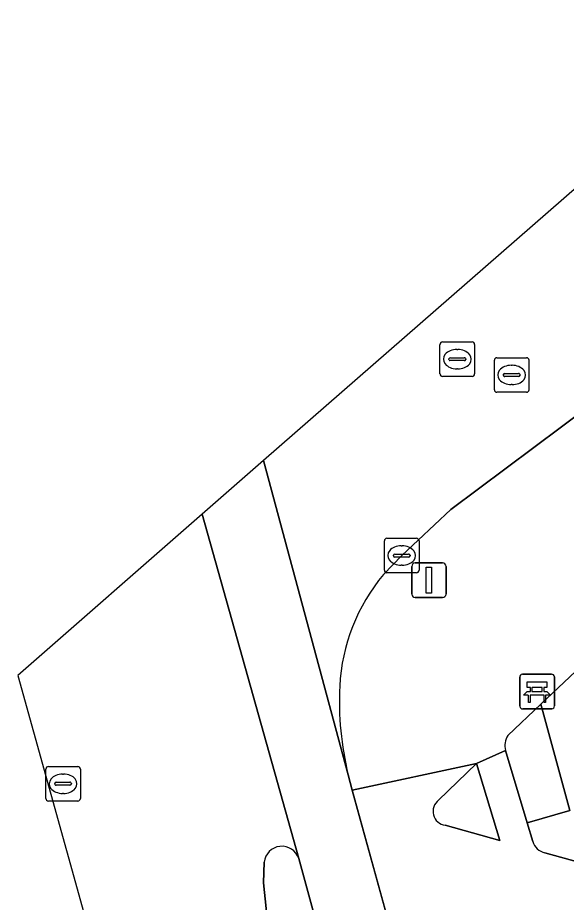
# Model space of a CAD drawing. Extents: x 162542 to 163147, y 380779 to 381521.
# Drawn here: x 162541.62 to 162557.49, y 381209.94 to 381235.53 of the extents above; entities that cross this region are included whole.
import ezdxf

# ---------------------------------------------------------------- set-up
doc = ezdxf.new("R2010")
doc.units = 0
for name, color, linetype in [('IMGEO_Bank', 7, 'Continuous'), ('IMGEO_Fietspad_gesloten', 7, 'Continuous'), ('IMGEO_Groenvoorziening', 7, 'Continuous'), ('IMGEO_Kolk', 7, 'Continuous'), ('IMGEO_Rijbaan_lokaal_gesloten', 7, 'Continuous'), ('IMGEO_Rijbaan_regionaal_gesloten', 7, 'Continuous'), ('IMGEO_Rioolput', 7, 'Continuous'), ('IMGEO_Verkeerseiland_open', 7, 'Continuous'), ('IMGEO_Verkeersregelinstallatiepaal', 7, 'Continuous'), ('IMGEO_Voetpad_open', 7, 'Continuous')]:
    doc.layers.add(name, color=color, linetype=linetype)

msp = doc.modelspace()

# ---------------------------------------------------------------- linework, layer by layer
at = {"layer": 'IMGEO_Bank'}
for p, q in [((162556.142, 381215.611), (162556.142, 381216.452)), ((162556.142, 381216.452), (162556.142, 381215.611)), ((162556.217, 381216.536), (162557.058, 381216.536)), ((162557.058, 381216.536), (162556.217, 381216.536)), ((162557.142, 381216.461), (162557.142, 381215.62)), ((162557.142, 381215.62), (162557.142, 381216.461)), ((162556.451, 381216.042), (162556.451, 381216.148)), ((162556.495, 381216.148), (162556.495, 381216.042)), ((162556.783, 381216.154), (162556.501, 381216.154)), ((162556.789, 381216.042), (162556.789, 381216.148)), ((162556.833, 381216.148), (162556.833, 381216.042)), ((162556.839, 381215.934), (162556.446, 381215.934)), ((162556.501, 381216.036), (162556.783, 381216.036)), ((162557.067, 381215.536), (162556.226, 381215.536)), ((162556.226, 381215.536), (162557.067, 381215.536))]:
    msp.add_line(p, q, dxfattribs=at)
for points in [[(162556.445, 381216.154), (162556.359, 381216.154), (162556.359, 381216.315), (162556.922, 381216.315), (162556.922, 381216.154), (162556.839, 381216.154)], [(162556.389, 381215.934), (162556.247, 381215.934), (162556.359, 381216.036), (162556.445, 381216.036)], [(162556.439, 381215.927), (162556.439, 381215.72), (162556.396, 381215.72), (162556.396, 381215.927)], [(162556.839, 381216.036), (162556.922, 381216.036), (162557.034, 381215.934), (162556.895, 381215.934)], [(162556.889, 381215.927), (162556.889, 381215.72), (162556.845, 381215.72), (162556.845, 381215.927)]]:
    msp.add_lwpolyline(points, dxfattribs=at)
for centre, radius, start, end in [((162556.22, 381216.458), 0.0779, 92.4484, 184.2845), ((162556.22, 381216.458), 0.0779, 92.4484, 184.2845), ((162557.064, 381216.458), 0.0779, 2.4484, 94.2845), ((162557.064, 381216.458), 0.0779, 2.4484, 94.2845), ((162556.444, 381216.147), 0.00671, 2.8957, 87.1043), ((162556.501, 381216.147), 0.00671, 92.8957, 177.1043), ((162556.783, 381216.147), 0.00671, 2.8957, 87.1043), ((162556.84, 381216.147), 0.00671, 92.8957, 177.1043), ((162556.389, 381215.927), 0.00671, 2.8957, 87.1043), ((162556.446, 381215.927), 0.00671, 92.8957, 177.1043), ((162556.444, 381216.043), 0.00671, 272.8957, 357.1043), ((162556.501, 381216.043), 0.00671, 182.8957, 267.1043), ((162556.783, 381216.043), 0.00671, 272.8957, 357.1043), ((162556.84, 381216.043), 0.00671, 182.8957, 267.1043), ((162556.838, 381215.927), 0.00671, 2.8957, 87.1043), ((162556.895, 381215.927), 0.00671, 92.8957, 177.1043), ((162556.22, 381215.614), 0.0779, 182.4484, 274.2845), ((162556.22, 381215.614), 0.0779, 182.4484, 274.2845), ((162557.064, 381215.614), 0.0779, 272.4484, 4.2845), ((162557.064, 381215.614), 0.0779, 272.4484, 4.2845)]:
    msp.add_arc(centre, radius, start, end, dxfattribs=at)
at = {"layer": 'IMGEO_Fietspad_gesloten'}
for points in [[(162643.462, 380875.449), (162639.655, 380889.439), (162637.353, 380897.897), (162637.06, 380898.972), (162635.614, 380904.269), (162634.818, 380907.18), (162628.553, 380930.119), (162627.119, 380935.366), (162613.988, 380983.443), (162609.049, 381001.918), (162603.581, 381022.358), (162590.197, 381071.276), (162588.809, 381076.324), (162582.093, 381100.864), (162580.289, 381107.447), (162569.546, 381146.716), (162569.494, 381146.907), (162565.078, 381163.085), (162555.861, 381196.62), (162551.297, 381213.188), (162551.179, 381213.625), (162548.732, 381222.717), (162546.96, 381221.17)], [(162546.96, 381221.17), (162549.75, 381211.208), (162550.508, 381208.452), (162550.795, 381207.421), (162551.566, 381204.656), (162553.917, 381196.083), (162563.738, 381160.379), (162566.376, 381150.67)]]:
    msp.add_lwpolyline(points, dxfattribs=at)
at = {"layer": 'IMGEO_Groenvoorziening'}
for points in [[(162572.877, 381230.877), (162556.753, 381215.673), (162557.594, 381212.593), (162556.356, 381212.243), (162556.519, 381211.702)], [(162555.561, 381211.726), (162554.894, 381213.954), (162553.794, 381212.896)], [(162553.983, 381212.172), (162555.561, 381211.726)], [(162556.866, 381211.372), (162561.653, 381210.054)]]:
    msp.add_lwpolyline(points, dxfattribs=at)
for centre, radius, start, end in [((162554.037, 381212.573), 0.405, 126.996, 262.2651), ((162556.965, 381211.824), 0.463, 195.2805, 257.5964)]:
    msp.add_arc(centre, radius, start, end, dxfattribs=at)
at = {"layer": 'IMGEO_Kolk'}
for p, q in [((162552.301, 381220.472), (162553.153, 381220.472)), ((162552.226, 381219.546), (162552.226, 381220.398)), ((162552.714, 381220.252), (162552.739, 381220.252)), ((162553.227, 381220.398), (162553.227, 381219.546)), ((162552.485, 381219.966), (162552.485, 381219.978)), ((162552.923, 381219.929), (162552.525, 381219.929)), ((162552.528, 381220.015), (162552.926, 381220.015)), ((162552.969, 381219.978), (162552.969, 381219.966)), ((162552.737, 381219.692), (162552.712, 381219.692)), ((162553.153, 381219.472), (162552.301, 381219.472))]:
    msp.add_line(p, q, dxfattribs=at)
for points in [[(162552.301, 381220.472), (162553.153, 381220.472)], [(162552.226, 381219.546), (162552.226, 381220.398)], [(162553.227, 381220.398), (162553.227, 381219.546)], [(162553.153, 381219.472), (162552.301, 381219.472)]]:
    msp.add_lwpolyline(points, dxfattribs=at)
for centre, radius, start, end in [((162552.303, 381220.396), 0.0765, 91.552, 178.448), ((162552.303, 381220.396), 0.0765, 91.552, 178.448), ((162553.151, 381220.396), 0.0765, 1.552, 88.448), ((162553.151, 381220.396), 0.0765, 1.552, 88.448), ((162552.525, 381219.975), 0.0403, 85.8775, 175.7526), ((162552.522, 381219.965), 0.0366, 178.938, 274.7102), ((162552.926, 381219.972), 0.043, 264.8664, 352.4533), ((162552.93, 381219.977), 0.0386, 1.7309, 96.639), ((162552.303, 381219.548), 0.0765, 181.552, 268.448), ((162552.303, 381219.548), 0.0765, 181.552, 268.448), ((162553.151, 381219.548), 0.0765, 271.552, 358.448), ((162553.151, 381219.548), 0.0765, 271.552, 358.448)]:
    msp.add_arc(centre, radius, start, end, dxfattribs=at)
for centre, major_axis, ratio, start_param, end_param in [((162552.713, 381219.972), (-0.387, 0.002), 0.722429, 4.712389, 7.853982), ((162552.738, 381219.972), (-0.39, 0.002), 0.717154, 1.570796, 4.712389)]:
    msp.add_ellipse(centre, major_axis=major_axis, ratio=ratio, start_param=start_param, end_param=end_param, dxfattribs=at)
at = {"layer": 'IMGEO_Rijbaan_lokaal_gesloten'}
for points in [[(162566.775, 381231.855), (162565.547, 381233.139), (162563.535, 381235.177), (162563.203, 381235.53), (162560.587, 381233.07), (162548.732, 381222.717)], [(162552.197, 381219.42), (162552.727, 381219.972), (162554.148, 381221.3), (162558.148, 381224.294), (162560.474, 381226.144)], [(162548.732, 381222.717), (162551.179, 381213.625)]]:
    msp.add_lwpolyline(points, dxfattribs=at)
for centre, radius, start, end in [((162556.4, 381215.914), 5.473, 140.1664, 177.0361), ((162560.019, 381215.765), 9.095, 177.2759, 193.6068)]:
    msp.add_arc(centre, radius, start, end, dxfattribs=at)
at = {"layer": 'IMGEO_Rijbaan_regionaal_gesloten'}
for points in [[(162549.75, 381211.208), (162546.96, 381221.17), (162541.62, 381216.506)], [(162541.62, 381216.506), (162545.39, 381202.947), (162547.428, 381203.498), (162550.216, 381204.253), (162549.171, 381208.072), (162548.886, 381209.016), (162548.726, 381210.508), (162548.748, 381211.103)]]:
    msp.add_lwpolyline(points, dxfattribs=at)
msp.add_arc((162549.26, 381211.047), 0.515, 18.154, 173.8105, dxfattribs=at)
at = {"layer": 'IMGEO_Rioolput'}
for p, q in [((162553.834, 381225.226), (162553.834, 381226.078)), ((162553.909, 381226.152), (162554.761, 381226.152)), ((162554.835, 381226.078), (162554.835, 381225.226)), ((162554.322, 381225.932), (162554.347, 381225.932)), ((162554.093, 381225.646), (162554.093, 381225.658)), ((162554.531, 381225.609), (162554.133, 381225.609)), ((162554.136, 381225.695), (162554.534, 381225.695)), ((162554.577, 381225.658), (162554.577, 381225.646)), ((162555.407, 381224.769), (162555.407, 381225.621)), ((162555.482, 381225.695), (162556.334, 381225.695)), ((162556.408, 381225.621), (162556.408, 381224.769)), ((162554.345, 381225.372), (162554.32, 381225.372)), ((162555.895, 381225.475), (162555.92, 381225.475)), ((162554.761, 381225.152), (162553.909, 381225.152)), ((162555.666, 381225.189), (162555.666, 381225.201)), ((162556.104, 381225.152), (162555.706, 381225.152)), ((162555.709, 381225.238), (162556.107, 381225.238)), ((162556.15, 381225.201), (162556.15, 381225.189)), ((162555.918, 381224.915), (162555.893, 381224.915)), ((162556.334, 381224.695), (162555.482, 381224.695)), ((162542.432, 381212.944), (162542.432, 381213.796)), ((162542.507, 381213.87), (162543.359, 381213.87)), ((162543.433, 381213.796), (162543.433, 381212.944)), ((162542.92, 381213.65), (162542.945, 381213.65)), ((162542.691, 381213.364), (162542.691, 381213.376)), ((162543.129, 381213.327), (162542.731, 381213.327)), ((162542.734, 381213.413), (162543.132, 381213.413)), ((162543.175, 381213.376), (162543.175, 381213.364)), ((162542.943, 381213.09), (162542.918, 381213.09)), ((162543.359, 381212.87), (162542.507, 381212.87))]:
    msp.add_line(p, q, dxfattribs=at)
for points in [[(162553.834, 381225.226), (162553.834, 381226.078)], [(162553.909, 381226.152), (162554.761, 381226.152)], [(162554.835, 381226.078), (162554.835, 381225.226)], [(162555.407, 381224.769), (162555.407, 381225.621)], [(162555.482, 381225.695), (162556.334, 381225.695)], [(162556.408, 381225.621), (162556.408, 381224.769)], [(162554.761, 381225.152), (162553.909, 381225.152)], [(162556.334, 381224.695), (162555.482, 381224.695)], [(162542.432, 381212.944), (162542.432, 381213.796)], [(162542.507, 381213.87), (162543.359, 381213.87)], [(162543.433, 381213.796), (162543.433, 381212.944)], [(162543.359, 381212.87), (162542.507, 381212.87)]]:
    msp.add_lwpolyline(points, dxfattribs=at)
for centre, radius, start, end in [((162553.911, 381226.076), 0.0765, 91.552, 178.448), ((162553.911, 381226.076), 0.0765, 91.552, 178.448), ((162554.759, 381226.076), 0.0765, 1.552, 88.448), ((162554.759, 381226.076), 0.0765, 1.552, 88.448), ((162554.133, 381225.655), 0.0403, 85.8775, 175.7526), ((162554.13, 381225.645), 0.0366, 178.938, 274.7102), ((162554.534, 381225.652), 0.043, 264.8664, 352.4533), ((162554.538, 381225.657), 0.0386, 1.7309, 96.639), ((162555.484, 381225.619), 0.0765, 91.552, 178.448), ((162555.484, 381225.619), 0.0765, 91.552, 178.448), ((162556.332, 381225.619), 0.0765, 1.552, 88.448), ((162556.332, 381225.619), 0.0765, 1.552, 88.448), ((162553.911, 381225.228), 0.0765, 181.552, 268.448), ((162553.911, 381225.228), 0.0765, 181.552, 268.448), ((162554.759, 381225.228), 0.0765, 271.552, 358.448), ((162554.759, 381225.228), 0.0765, 271.552, 358.448), ((162555.706, 381225.198), 0.0403, 85.8775, 175.7526), ((162555.703, 381225.188), 0.0366, 178.938, 274.7102), ((162556.107, 381225.195), 0.043, 264.8664, 352.4533), ((162556.111, 381225.2), 0.0386, 1.7309, 96.639), ((162555.484, 381224.771), 0.0765, 181.552, 268.448), ((162555.484, 381224.771), 0.0765, 181.552, 268.448), ((162556.332, 381224.771), 0.0765, 271.552, 358.448), ((162556.332, 381224.771), 0.0765, 271.552, 358.448), ((162542.509, 381213.794), 0.0765, 91.552, 178.448), ((162542.509, 381213.794), 0.0765, 91.552, 178.448), ((162543.357, 381213.794), 0.0765, 1.552, 88.448), ((162543.357, 381213.794), 0.0765, 1.552, 88.448), ((162542.731, 381213.373), 0.0403, 85.8775, 175.7526), ((162542.728, 381213.363), 0.0366, 178.938, 274.7102), ((162543.132, 381213.37), 0.043, 264.8664, 352.4533), ((162543.136, 381213.375), 0.0386, 1.7309, 96.639), ((162542.509, 381212.946), 0.0765, 181.552, 268.448), ((162542.509, 381212.946), 0.0765, 181.552, 268.448), ((162543.357, 381212.946), 0.0765, 271.552, 358.448), ((162543.357, 381212.946), 0.0765, 271.552, 358.448)]:
    msp.add_arc(centre, radius, start, end, dxfattribs=at)
for centre, major_axis, ratio, start_param, end_param in [((162554.321, 381225.652), (-0.387, 0.002), 0.722429, 4.712389, 7.853982), ((162554.346, 381225.652), (-0.39, 0.002), 0.717154, 1.570796, 4.712389), ((162555.894, 381225.195), (-0.387, 0.002), 0.722429, 4.712389, 7.853982), ((162555.919, 381225.195), (-0.39, 0.002), 0.717154, 1.570796, 4.712389), ((162542.919, 381213.37), (-0.387, 0.002), 0.722429, 4.712389, 7.853982), ((162542.944, 381213.37), (-0.39, 0.002), 0.717154, 1.570796, 4.712389)]:
    msp.add_ellipse(centre, major_axis=major_axis, ratio=ratio, start_param=start_param, end_param=end_param, dxfattribs=at)
at = {"layer": 'IMGEO_Verkeerseiland_open'}
msp.add_lwpolyline([(162548.748, 381211.103), (162548.726, 381210.508), (162548.886, 381209.016), (162549.171, 381208.072), (162550.508, 381208.452), (162549.75, 381211.208)], dxfattribs=at)
msp.add_arc((162549.26, 381211.047), 0.515, 18.154, 173.8105, dxfattribs=at)
at = {"layer": 'IMGEO_Verkeersregelinstallatiepaal'}
for p, q in [((162553.118, 381219.757), (162553.908, 381219.757)), ((162553.908, 381219.757), (162553.118, 381219.757)), ((162553.018, 381218.857), (162553.018, 381219.657)), ((162553.018, 381219.657), (162553.018, 381218.857)), ((162554.008, 381219.657), (162554.008, 381218.857)), ((162554.008, 381218.857), (162554.008, 381219.657)), ((162553.908, 381218.757), (162553.118, 381218.757)), ((162553.118, 381218.757), (162553.908, 381218.757))]:
    msp.add_line(p, q, dxfattribs=at)
msp.add_lwpolyline([(162553.438, 381219.632), (162553.588, 381219.632), (162553.588, 381218.882), (162553.438, 381218.882), (162553.438, 381219.632)], dxfattribs=at)
for centre, start, end in [((162553.118, 381219.657), 90, 180), ((162553.118, 381219.657), 90, 180), ((162553.908, 381219.657), 0, 90), ((162553.908, 381219.657), 360, 90), ((162553.118, 381218.857), 180, 270), ((162553.118, 381218.857), 180, 270), ((162553.908, 381218.857), 270, 0), ((162553.908, 381218.857), 270, 0)]:
    msp.add_arc(centre, 0.1, start, end, dxfattribs=at)
at = {"layer": 'IMGEO_Voetpad_open'}
for points in [[(162555.793, 381214.768), (162556.753, 381215.673), (162572.877, 381230.877)], [(162558.148, 381224.294), (162554.148, 381221.3), (162552.727, 381219.972), (162552.197, 381219.42)], [(162555.725, 381214.335), (162556.356, 381212.243), (162557.594, 381212.593), (162556.753, 381215.673)], [(162556.753, 381215.673), (162555.793, 381214.768)], [(162551.179, 381213.625), (162551.297, 381213.188), (162554.894, 381213.954), (162555.725, 381214.335)], [(162556.519, 381211.702), (162556.356, 381212.243), (162555.725, 381214.335), (162554.894, 381213.954), (162551.297, 381213.188), (162555.861, 381196.62), (162565.078, 381163.085), (162569.494, 381146.907), (162571.507, 381147.44), (162569.53, 381154.605), (162568.211, 381159.383), (162567.663, 381161.371), (162568.023, 381161.469), (162567.392, 381163.83), (162564.284, 381175.444)], [(162553.794, 381212.896), (162554.894, 381213.954)], [(162554.894, 381213.954), (162555.561, 381211.726), (162553.983, 381212.172)], [(162563.521, 381209.113), (162561.653, 381210.054), (162556.866, 381211.372)]]:
    msp.add_lwpolyline(points, dxfattribs=at)
for centre, radius, start, end in [((162556.4, 381215.914), 5.473, 140.1664, 177.0361), ((162560.019, 381215.765), 9.095, 177.2759, 193.6068), ((162556.303, 381214.466), 0.593, 149.3715, 192.7784), ((162556.303, 381214.466), 0.593, 149.3715, 192.7784), ((162554.037, 381212.573), 0.405, 126.996, 262.2651), ((162556.965, 381211.824), 0.463, 195.2805, 257.5964)]:
    msp.add_arc(centre, radius, start, end, dxfattribs=at)

doc.saveas('drawing.dxf')
